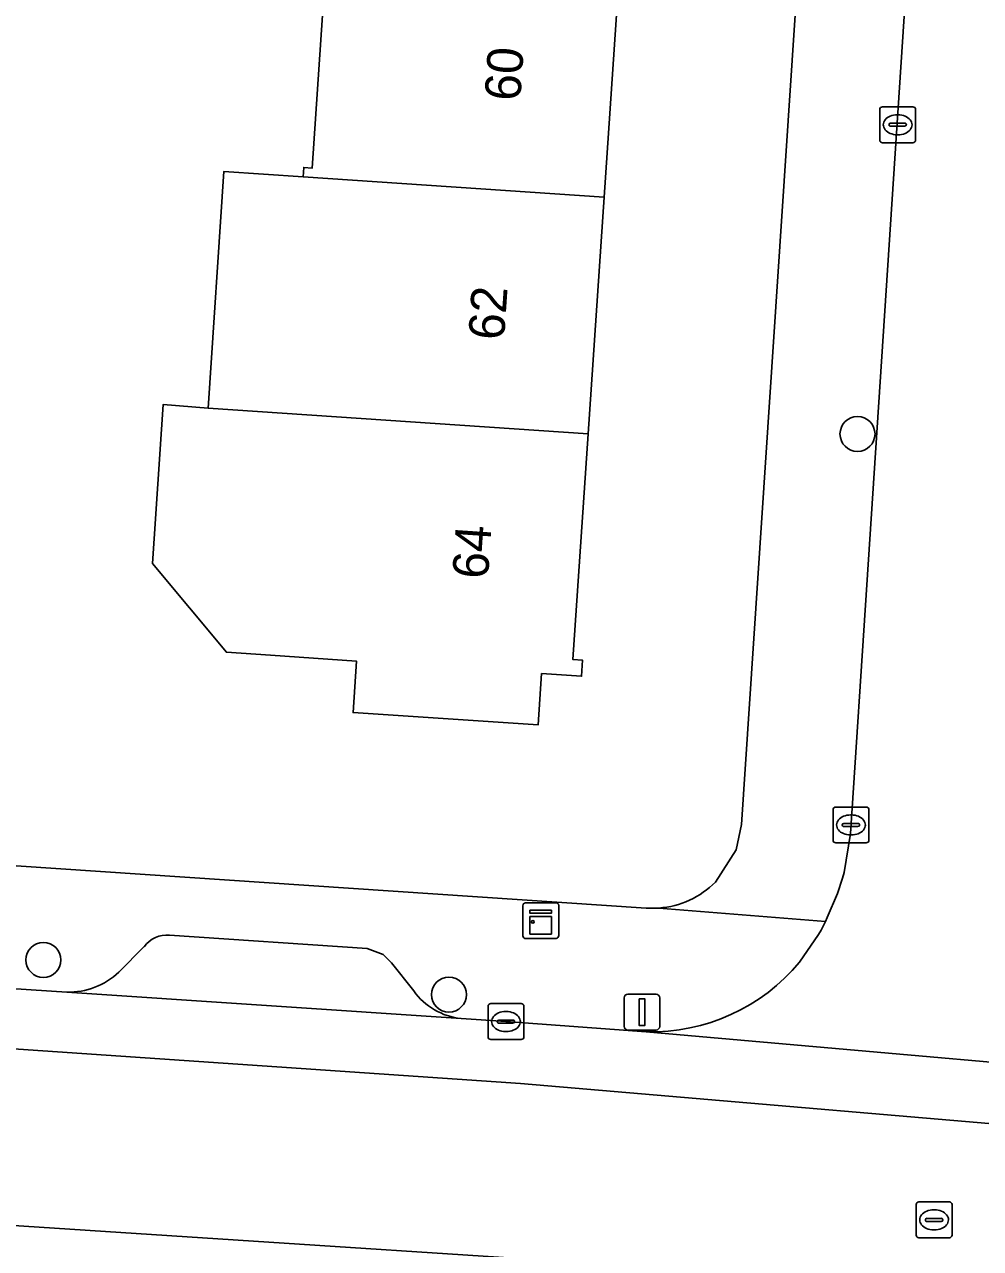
# Model space of a CAD drawing. Extents: x 161848 to 162726, y 385382 to 386521.
# Drawn here: x 162105.8 to 162132.5, y 385740.75 to 385774.94 of the extents above; entities that cross this region are included whole.
import ezdxf

# ---------------------------------------------------------------- set-up
doc = ezdxf.new("R2010")
doc.units = 0
for name, color, linetype in [('IMGEO_Boom', 7, 'Continuous'), ('IMGEO_Erf', 7, 'Continuous'), ('IMGEO_Kast', 7, 'Continuous'), ('IMGEO_Kolk', 7, 'Continuous'), ('IMGEO_Lichtmast', 7, 'Continuous'), ('IMGEO_Pand', 7, 'Continuous'), ('IMGEO_Pand_nummerreeks', 7, 'Continuous'), ('IMGEO_Parkeervlak_open', 7, 'Continuous'), ('IMGEO_Rijbaan_lokaal_gesloten', 7, 'Continuous'), ('IMGEO_Rijbaan_lokaal_open', 7, 'Continuous'), ('IMGEO_Rioolput', 7, 'Continuous'), ('IMGEO_Voetpad_open', 7, 'Continuous')]:
    doc.layers.add(name, color=color, linetype=linetype)

msp = doc.modelspace()

# ---------------------------------------------------------------- linework, layer by layer
at = {"layer": 'IMGEO_Boom'}
for centre in [(162129.06, 385763.502), (162106.328, 385748.811), (162117.651, 385747.842)]:
    msp.add_circle(centre, 0.489, dxfattribs=at)
at = {"layer": 'IMGEO_Erf'}
for points in [[(162126.021, 385800.096), (162107.418, 385801.352), (162105.286, 385801.495), (162104.182, 385801.57), (162103.952, 385798.168), (162107.135, 385797.957), (162106.7, 385791.372), (162103.517, 385791.583), (162103.367, 385789.451), (162105.762, 385789.318), (162105.439, 385784.505), (162105.109, 385779.574), (162102.716, 385779.735), (162102.474, 385776.123), (162104.871, 385776.017), (162104.554, 385771.291), (162104.23, 385766.445), (162101.833, 385766.551), (162100.851, 385751.751), (162123.16, 385750.258)], [(162125.095, 385750.985), (162125.671, 385751.883), (162125.822, 385752.589), (162128.766, 385796.974)], [(162122.432, 385776.723), (162121.986, 385770.116), (162121.541, 385763.509), (162121.115, 385757.199), (162121.384, 385757.181), (162121.354, 385756.735), (162120.237, 385756.81), (162120.141, 385755.375), (162114.973, 385755.721), (162115.069, 385757.159), (162112.669, 385757.321), (162111.438, 385757.405), (162109.37, 385759.88), (162109.67, 385764.32), (162110.924, 385764.225), (162111.37, 385770.832), (162113.579, 385770.683), (162113.597, 385770.946), (162113.836, 385770.929), (162114.264, 385777.274)]]:
    msp.add_lwpolyline(points, dxfattribs=at)
for centre, radius, start, end in [((162123.33, 385752.748), 2.495, 274.282, 315.0426), ((162123.325, 385752.519), 2.267, 265.8179, 274.8258)]:
    msp.add_arc(centre, radius, start, end, dxfattribs=at)
at = {"layer": 'IMGEO_Kast'}
for p, q in [((162119.716, 385749.483), (162119.716, 385750.324)), ((162119.716, 385750.324), (162119.716, 385749.483)), ((162119.791, 385750.408), (162120.632, 385750.408)), ((162120.632, 385750.408), (162119.791, 385750.408)), ((162120.716, 385750.333), (162120.716, 385749.492)), ((162120.716, 385749.492), (162120.716, 385750.333)), ((162120.641, 385749.408), (162119.8, 385749.408)), ((162119.8, 385749.408), (162120.641, 385749.408))]:
    msp.add_line(p, q, dxfattribs=at)
for points in [[(162119.911, 385750.198), (162120.511, 385750.198), (162120.511, 385750.113), (162119.911, 385750.113), (162119.911, 385750.198)], [(162119.911, 385750.023), (162120.511, 385750.023), (162120.511, 385749.534), (162119.911, 385749.534), (162119.911, 385750.023)]]:
    msp.add_lwpolyline(points, dxfattribs=at)
msp.add_circle((162119.995, 385749.872), 0.0377, dxfattribs=at)
for centre, start, end in [((162119.794, 385750.33), 92.4484, 184.2845), ((162119.794, 385750.33), 92.4484, 184.2845), ((162120.638, 385750.33), 2.4484, 94.2845), ((162120.638, 385750.33), 2.4484, 94.2845), ((162119.794, 385749.486), 182.4484, 274.2845), ((162119.794, 385749.486), 182.4484, 274.2845), ((162120.638, 385749.486), 272.4484, 4.2845), ((162120.638, 385749.486), 272.4484, 4.2845)]:
    msp.add_arc(centre, 0.0779, start, end, dxfattribs=at)
at = {"layer": 'IMGEO_Kolk'}
for p, q in [((162129.681, 385771.711), (162129.681, 385772.563)), ((162129.756, 385772.637), (162130.608, 385772.637)), ((162130.169, 385772.417), (162130.194, 385772.417)), ((162130.682, 385772.563), (162130.682, 385771.711)), ((162129.94, 385772.131), (162129.94, 385772.143)), ((162130.378, 385772.094), (162129.98, 385772.094)), ((162129.983, 385772.18), (162130.381, 385772.18)), ((162130.424, 385772.143), (162130.424, 385772.131)), ((162130.608, 385771.637), (162129.756, 385771.637)), ((162130.192, 385771.857), (162130.167, 385771.857)), ((162128.377, 385752.154), (162128.377, 385753.006)), ((162128.452, 385753.08), (162129.304, 385753.08)), ((162128.865, 385752.86), (162128.89, 385752.86)), ((162129.378, 385753.006), (162129.378, 385752.154)), ((162128.636, 385752.574), (162128.636, 385752.586)), ((162129.074, 385752.537), (162128.676, 385752.537)), ((162128.679, 385752.623), (162129.077, 385752.623)), ((162129.12, 385752.586), (162129.12, 385752.574)), ((162128.888, 385752.3), (162128.863, 385752.3)), ((162129.304, 385752.08), (162128.452, 385752.08)), ((162118.743, 385746.663), (162118.743, 385747.515)), ((162118.818, 385747.589), (162119.67, 385747.589)), ((162119.231, 385747.369), (162119.256, 385747.369)), ((162119.744, 385747.515), (162119.744, 385746.663)), ((162119.002, 385747.083), (162119.002, 385747.095)), ((162119.44, 385747.046), (162119.042, 385747.046)), ((162119.045, 385747.132), (162119.443, 385747.132)), ((162119.486, 385747.095), (162119.486, 385747.083)), ((162119.254, 385746.809), (162119.229, 385746.809)), ((162119.67, 385746.589), (162118.818, 385746.589))]:
    msp.add_line(p, q, dxfattribs=at)
for points in [[(162129.681, 385771.711), (162129.681, 385772.563)], [(162129.756, 385772.637), (162130.608, 385772.637)], [(162130.682, 385772.563), (162130.682, 385771.711)], [(162130.608, 385771.637), (162129.756, 385771.637)], [(162128.377, 385752.154), (162128.377, 385753.006)], [(162128.452, 385753.08), (162129.304, 385753.08)], [(162129.378, 385753.006), (162129.378, 385752.154)], [(162129.304, 385752.08), (162128.452, 385752.08)], [(162118.743, 385746.663), (162118.743, 385747.515)], [(162118.818, 385747.589), (162119.67, 385747.589)], [(162119.744, 385747.515), (162119.744, 385746.663)], [(162119.67, 385746.589), (162118.818, 385746.589)]]:
    msp.add_lwpolyline(points, dxfattribs=at)
for centre, radius, start, end in [((162129.758, 385772.561), 0.0765, 91.552, 178.448), ((162129.758, 385772.561), 0.0765, 91.552, 178.448), ((162130.606, 385772.561), 0.0765, 1.552, 88.448), ((162130.606, 385772.561), 0.0765, 1.552, 88.448), ((162129.98, 385772.14), 0.0403, 85.8775, 175.7526), ((162129.977, 385772.13), 0.0366, 178.938, 274.7102), ((162130.381, 385772.137), 0.043, 264.8664, 352.4533), ((162130.385, 385772.142), 0.0386, 1.7309, 96.639), ((162129.758, 385771.713), 0.0765, 181.552, 268.448), ((162129.758, 385771.713), 0.0765, 181.552, 268.448), ((162130.606, 385771.713), 0.0765, 271.552, 358.448), ((162130.606, 385771.713), 0.0765, 271.552, 358.448), ((162128.454, 385753.004), 0.0765, 91.552, 178.448), ((162128.454, 385753.004), 0.0765, 91.552, 178.448), ((162129.302, 385753.004), 0.0765, 1.552, 88.448), ((162129.302, 385753.004), 0.0765, 1.552, 88.448), ((162128.676, 385752.583), 0.0403, 85.8775, 175.7526), ((162128.673, 385752.573), 0.0366, 178.938, 274.7102), ((162129.077, 385752.58), 0.043, 264.8664, 352.4533), ((162129.081, 385752.585), 0.0386, 1.7309, 96.639), ((162128.454, 385752.156), 0.0765, 181.552, 268.448), ((162128.454, 385752.156), 0.0765, 181.552, 268.448), ((162129.302, 385752.156), 0.0765, 271.552, 358.448), ((162129.302, 385752.156), 0.0765, 271.552, 358.448), ((162118.82, 385747.513), 0.0765, 91.552, 178.448), ((162118.82, 385747.513), 0.0765, 91.552, 178.448), ((162119.668, 385747.513), 0.0765, 1.552, 88.448), ((162119.668, 385747.513), 0.0765, 1.552, 88.448), ((162119.042, 385747.092), 0.0403, 85.8775, 175.7526), ((162119.039, 385747.082), 0.0366, 178.938, 274.7102), ((162119.443, 385747.089), 0.043, 264.8664, 352.4533), ((162119.447, 385747.094), 0.0386, 1.7309, 96.639), ((162118.82, 385746.665), 0.0765, 181.552, 268.448), ((162118.82, 385746.665), 0.0765, 181.552, 268.448), ((162119.668, 385746.665), 0.0765, 271.552, 358.448), ((162119.668, 385746.665), 0.0765, 271.552, 358.448)]:
    msp.add_arc(centre, radius, start, end, dxfattribs=at)
for centre, major_axis, ratio, start_param, end_param in [((162130.168, 385772.137), (-0.387, 0.002), 0.722429, 4.712389, 7.853982), ((162130.193, 385772.137), (-0.39, 0.002), 0.717154, 1.570796, 4.712389), ((162128.864, 385752.58), (-0.387, 0.002), 0.722429, 4.712389, 7.853982), ((162128.889, 385752.58), (-0.39, 0.002), 0.717154, 1.570796, 4.712389), ((162119.23, 385747.089), (-0.387, 0.002), 0.722429, 4.712389, 7.853982), ((162119.255, 385747.089), (-0.39, 0.002), 0.717154, 1.570796, 4.712389)]:
    msp.add_ellipse(centre, major_axis=major_axis, ratio=ratio, start_param=start_param, end_param=end_param, dxfattribs=at)
at = {"layer": 'IMGEO_Lichtmast'}
for p, q in [((162122.547, 385746.952), (162122.547, 385747.752)), ((162122.547, 385747.752), (162122.547, 385746.952)), ((162122.647, 385747.852), (162123.437, 385747.852)), ((162123.437, 385747.852), (162122.647, 385747.852)), ((162123.537, 385747.752), (162123.537, 385746.952)), ((162123.537, 385746.952), (162123.537, 385747.752)), ((162123.437, 385746.852), (162122.647, 385746.852)), ((162122.647, 385746.852), (162123.437, 385746.852))]:
    msp.add_line(p, q, dxfattribs=at)
msp.add_lwpolyline([(162122.967, 385747.727), (162123.117, 385747.727), (162123.117, 385746.977), (162122.967, 385746.977), (162122.967, 385747.727)], dxfattribs=at)
for centre, start, end in [((162122.647, 385747.752), 90, 180), ((162122.647, 385747.752), 90, 180), ((162123.437, 385747.752), 0, 90), ((162123.437, 385747.752), 360, 90), ((162122.647, 385746.952), 180, 270), ((162122.647, 385746.952), 180, 270), ((162123.437, 385746.952), 270, 0), ((162123.437, 385746.952), 270, 0)]:
    msp.add_arc(centre, 0.1, start, end, dxfattribs=at)
at = {"layer": 'IMGEO_Pand'}
for points in [[(162114.264, 385777.274), (162113.836, 385770.929), (162113.597, 385770.946), (162113.579, 385770.683), (162121.986, 385770.116), (162122.432, 385776.723)], [(162110.924, 385764.225), (162121.541, 385763.509), (162121.986, 385770.116), (162113.579, 385770.683), (162111.37, 385770.832)], [(162114.973, 385755.721), (162120.141, 385755.375), (162120.237, 385756.81), (162121.354, 385756.735), (162121.384, 385757.181), (162121.115, 385757.199), (162121.541, 385763.509), (162110.924, 385764.225), (162109.67, 385764.32), (162109.37, 385759.88), (162111.438, 385757.405), (162112.669, 385757.321), (162115.069, 385757.159)]]:
    msp.add_lwpolyline(points, close=True, dxfattribs=at)
at = {"layer": 'IMGEO_Parkeervlak_open'}
for points in [[(162116.668, 385747.945), (162116.051, 385748.726), (162115.817, 385748.964), (162115.367, 385749.131), (162109.848, 385749.503)], [(162109.144, 385749.181), (162108.432, 385748.469)], [(162106.983, 385747.914), (162117.993, 385747.172)]]:
    msp.add_lwpolyline(points, dxfattribs=at)
for centre, radius, start, end in [((162109.776, 385748.73), 0.776, 84.6747, 144.4827), ((162107.04, 385749.935), 2.022, 268.3912, 313.5248), ((162118.199, 385749.048), 1.887, 215.7552, 263.7265)]:
    msp.add_arc(centre, radius, start, end, dxfattribs=at)
at = {"layer": 'IMGEO_Rijbaan_lokaal_gesloten'}
msp.add_lwpolyline([(162162.504, 385743.177), (162141.104, 385745.219), (162140.503, 385745.272), (162123.16, 385746.805), (162119.24, 385747.088), (162117.993, 385747.172), (162106.983, 385747.914), (162104.27, 385748.089), (162100.507, 385748.337), (162098.738, 385748.473), (162096.489, 385748.608), (162075.978, 385750), (162061.976, 385750.946), (162049.571, 385751.785), (162043.017, 385752.11), (162041.383, 385752.223), (162041.237, 385750.595), (162081.802, 385747.948), (162119.648, 385745.356), (162154.961, 385742.34), (162177.493, 385740.169)], dxfattribs=at)
for points in [[(162186.362, 385739.314), (162184.046, 385739.537), (162177.493, 385740.169), (162154.961, 385742.34), (162119.648, 385745.356), (162081.802, 385747.948), (162041.237, 385750.595), (162040.807, 385745.812), (162064.724, 385744.182), (162089.667, 385742.424), (162131.864, 385739.672), (162157.058, 385737.16), (162177.9, 385735.148), (162184.65, 385734.497), (162186.826, 385734.287), (162186.585, 385736.898)], [(162186.826, 385734.287), (162184.65, 385734.497), (162177.9, 385735.148), (162157.058, 385737.16), (162131.864, 385739.672), (162089.667, 385742.424), (162064.724, 385744.182), (162040.807, 385745.812), (162040.667, 385744.254), (162045.788, 385743.892), (162049.86, 385743.699), (162050.52, 385743.664), (162051.772, 385743.57), (162077.603, 385741.806), (162103.122, 385740.074), (162116.37, 385739.177), (162118.946, 385739.003), (162130.535, 385738.163), (162140.975, 385737.205), (162162.35, 385735.171), (162179.488, 385733.543), (162180.737, 385733.424), (162184.825, 385733.037), (162186.96, 385732.835)]]:
    msp.add_lwpolyline(points, close=True, dxfattribs=at)
at = {"layer": 'IMGEO_Rijbaan_lokaal_open'}
for points in [[(162138.772, 385796.328), (162140.044, 385815.501), (162142.706, 385855.491), (162145.383, 385895.531), (162146.681, 385914.982), (162149.256, 385954.021), (162150.691, 385975.187), (162143.703, 385975.556), (162132.307, 385804.741), (162131.97, 385799.695), (162128.863, 385752.339), (162128.687, 385751.25), (162128.645, 385751.095), (162128.505, 385750.663), (162128.216, 385750), (162128.164, 385749.886), (162128.109, 385749.773), (162128.043, 385749.646), (162127.974, 385749.52), (162127.442, 385748.75)], [(162123.16, 385746.805), (162140.503, 385745.272)]]:
    msp.add_lwpolyline(points, dxfattribs=at)
msp.add_arc((162123.303, 385752.176), 5.373, 268.472, 320.3857, dxfattribs=at)
at = {"layer": 'IMGEO_Rioolput'}
for p, q in [((162130.698, 385741.124), (162130.698, 385741.976)), ((162130.773, 385742.05), (162131.625, 385742.05)), ((162131.699, 385741.976), (162131.699, 385741.124)), ((162130.957, 385741.544), (162130.957, 385741.556)), ((162131, 385741.593), (162131.398, 385741.593)), ((162131.186, 385741.83), (162131.211, 385741.83)), ((162131.441, 385741.556), (162131.441, 385741.544)), ((162131.395, 385741.507), (162130.997, 385741.507)), ((162131.209, 385741.27), (162131.184, 385741.27)), ((162131.625, 385741.05), (162130.773, 385741.05))]:
    msp.add_line(p, q, dxfattribs=at)
for points in [[(162130.698, 385741.124), (162130.698, 385741.976)], [(162130.773, 385742.05), (162131.625, 385742.05)], [(162131.699, 385741.976), (162131.699, 385741.124)], [(162131.625, 385741.05), (162130.773, 385741.05)]]:
    msp.add_lwpolyline(points, dxfattribs=at)
for centre, radius, start, end in [((162130.775, 385741.974), 0.0765, 91.552, 178.448), ((162130.775, 385741.974), 0.0765, 91.552, 178.448), ((162131.623, 385741.974), 0.0765, 1.552, 88.448), ((162131.623, 385741.974), 0.0765, 1.552, 88.448), ((162130.997, 385741.553), 0.0403, 85.8775, 175.7526), ((162131.402, 385741.555), 0.0386, 1.7309, 96.639), ((162130.994, 385741.543), 0.0366, 178.938, 274.7102), ((162131.398, 385741.55), 0.043, 264.8664, 352.4533), ((162130.775, 385741.126), 0.0765, 181.552, 268.448), ((162130.775, 385741.126), 0.0765, 181.552, 268.448), ((162131.623, 385741.126), 0.0765, 271.552, 358.448), ((162131.623, 385741.126), 0.0765, 271.552, 358.448)]:
    msp.add_arc(centre, radius, start, end, dxfattribs=at)
for centre, major_axis, ratio, start_param, end_param in [((162131.185, 385741.55), (-0.387, 0.002), 0.722429, 4.712389, 7.853982), ((162131.21, 385741.55), (-0.39, 0.002), 0.717154, 1.570796, 4.712389)]:
    msp.add_ellipse(centre, major_axis=major_axis, ratio=ratio, start_param=start_param, end_param=end_param, dxfattribs=at)
at = {"layer": 'IMGEO_Voetpad_open'}
for points in [[(162123.516, 385750.26), (162128.164, 385749.886), (162128.216, 385750), (162128.505, 385750.663), (162128.645, 385751.095), (162128.687, 385751.25), (162128.863, 385752.339), (162131.97, 385799.695)], [(162128.766, 385796.974), (162125.822, 385752.589), (162125.671, 385751.883), (162125.095, 385750.985)], [(162123.16, 385750.258), (162100.851, 385751.751), (162099.417, 385751.847), (162051.378, 385755.062)], [(162127.442, 385748.75), (162127.974, 385749.52), (162128.043, 385749.646), (162128.109, 385749.773), (162128.164, 385749.886), (162123.516, 385750.26)], [(162109.848, 385749.503), (162115.367, 385749.131), (162115.817, 385748.964), (162116.051, 385748.726), (162116.668, 385747.945)], [(162108.432, 385748.469), (162109.144, 385749.181)], [(162095.982, 385748.75), (162096.489, 385748.608), (162098.738, 385748.473), (162100.507, 385748.337), (162100.54, 385748.835), (162104.302, 385748.587), (162104.27, 385748.089), (162106.983, 385747.914)], [(162117.993, 385747.172), (162119.24, 385747.088), (162123.16, 385746.805)]]:
    msp.add_lwpolyline(points, dxfattribs=at)
for centre, radius, start, end in [((162123.33, 385752.748), 2.495, 274.282, 315.0426), ((162123.325, 385752.519), 2.267, 265.8179, 274.8258), ((162109.776, 385748.73), 0.776, 84.6747, 144.4827), ((162123.303, 385752.176), 5.373, 268.472, 320.3857), ((162107.04, 385749.935), 2.022, 268.3912, 313.5248), ((162118.199, 385749.048), 1.887, 215.7552, 263.7265)]:
    msp.add_arc(centre, radius, start, end, dxfattribs=at)

# ---------------------------------------------------------------- texts
at = {"layer": 'IMGEO_Pand_nummerreeks'}
for s, p in [('60', (162119.641, 385772.785)), ('62', (162119.19, 385766.106)), ('64', (162118.741, 385759.435))]:
    msp.add_text(s, height=1, rotation=86.1402, dxfattribs=at).set_placement(p)

doc.saveas('drawing.dxf')
